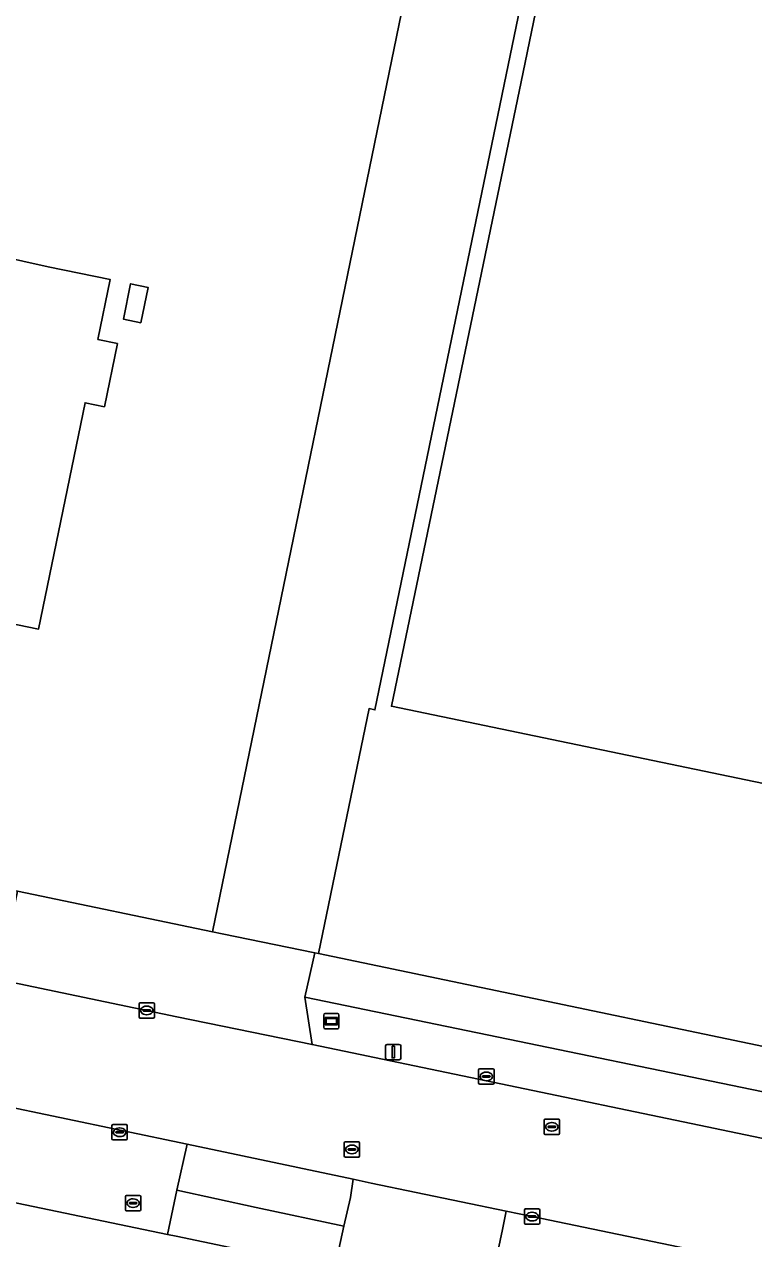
# Model space of a CAD drawing. Extents: x 157692 to 159674, y 381452 to 383291.
# Drawn here: x 158068.3 to 158115.7, y 382424.7 to 382503.7 of the extents above; entities that cross this region are included whole.
import ezdxf

# ---------------------------------------------------------------- set-up
doc = ezdxf.new("R2010")
doc.units = 0
for name, color, linetype in [('IMGEO_Berm_groen', 7, 'Continuous'), ('IMGEO_Brandkraan', 7, 'Continuous'), ('IMGEO_Erf', 7, 'Continuous'), ('IMGEO_Hek', 7, 'Continuous'), ('IMGEO_Informatiebord', 7, 'Continuous'), ('IMGEO_Kolk', 7, 'Continuous'), ('IMGEO_Lichtmast', 7, 'Continuous'), ('IMGEO_Pand', 7, 'Continuous'), ('IMGEO_Rijbaan_lokaal_gesloten', 7, 'Continuous'), ('IMGEO_Rioolput', 7, 'Continuous'), ('IMGEO_Voetpad_open', 7, 'Continuous')]:
    doc.layers.add(name, color=color, linetype=linetype)

msp = doc.modelspace()

# ---------------------------------------------------------------- linework, layer by layer
at = {"layer": 'IMGEO_Berm_groen'}
for points in [[(158086.511, 382440.454), (158086.979, 382437.368), (158124.432, 382429.574), (158127.046, 382432.081), (158126.829, 382432.126)], [(158089.662, 382428.607), (158078.842, 382430.882), (158078.181, 382427.887), (158083.338, 382426.776), (158089.055, 382425.557), (158089.473, 382427.428)], [(158101.289, 382426.178), (158099.601, 382426.522), (158099.363, 382425.332), (158098.977, 382423.502), (158151.765, 382412.52), (158152.12, 382414.397), (158152.354, 382415.556), (158151.613, 382415.722)]]:
    msp.add_lwpolyline(points, close=True, dxfattribs=at)
at = {"layer": 'IMGEO_Brandkraan'}
for p, q in [((158074.832, 382426.627), (158074.832, 382427.479)), ((158074.907, 382427.553), (158075.759, 382427.553)), ((158075.32, 382427.333), (158075.345, 382427.333)), ((158075.833, 382427.479), (158075.833, 382426.627)), ((158075.759, 382426.553), (158074.907, 382426.553)), ((158075.091, 382427.047), (158075.091, 382427.059)), ((158075.529, 382427.01), (158075.131, 382427.01)), ((158075.134, 382427.096), (158075.532, 382427.096)), ((158075.343, 382426.773), (158075.318, 382426.773)), ((158075.575, 382427.059), (158075.575, 382427.047))]:
    msp.add_line(p, q, dxfattribs=at)
for points in [[(158074.832, 382426.627), (158074.832, 382427.479)], [(158074.907, 382427.553), (158075.759, 382427.553)], [(158075.833, 382427.479), (158075.833, 382426.627)], [(158075.759, 382426.553), (158074.907, 382426.553)]]:
    msp.add_lwpolyline(points, dxfattribs=at)
for centre, radius, start, end in [((158074.909, 382427.477), 0.0765, 91.55205, 178.44795), ((158074.909, 382427.477), 0.0765, 91.55205, 178.44795), ((158075.757, 382427.477), 0.0765, 1.55205, 88.44795), ((158075.757, 382427.477), 0.0765, 1.55205, 88.44795), ((158074.909, 382426.629), 0.0765, 181.55205, 268.44795), ((158074.909, 382426.629), 0.0765, 181.55205, 268.44795), ((158075.131, 382427.056), 0.0403, 85.87752, 175.75265), ((158075.128, 382427.046), 0.0366, 178.93798, 274.71019), ((158075.532, 382427.053), 0.043, 264.86636, 352.45326), ((158075.536, 382427.058), 0.0386, 1.73085, 96.63898), ((158075.757, 382426.629), 0.0765, 271.55205, 358.44795), ((158075.757, 382426.629), 0.0765, 271.55205, 358.44795)]:
    msp.add_arc(centre, radius, start, end, dxfattribs=at)
for centre, major_axis, ratio, start_param, end_param in [((158075.319, 382427.053), (-0.387, 0.002), 0.722429, 4.712389, 7.853982), ((158075.344, 382427.053), (-0.39, 0.002), 0.717154, 1.570796, 4.712389)]:
    msp.add_ellipse(centre, major_axis=major_axis, ratio=ratio, start_param=start_param, end_param=end_param, dxfattribs=at)
at = {"layer": 'IMGEO_Erf'}
for points in [[(157949.375, 382471.899), (157962.408, 382469.243), (157983.675, 382464.897), (157990.825, 382463.353), (158067.815, 382447.347), (158080.497, 382444.71), (158093.745, 382509.17), (158093.511, 382509.23), (158098.878, 382535.728), (158096.434, 382536.231), (158098.255, 382545.431)], [(158119.069, 382453.782), (158092.145, 382459.376), (158100.579, 382500), (158108.636, 382538.947), (158107.619, 382539.156), (158091.069, 382459.143), (158090.686, 382459.227), (158087.394, 382443.294), (158127.462, 382434.925), (158132.761, 382433.858), (158141.563, 382432.117), (158152.955, 382486.91), (158153.728, 382486.754), (158155.681, 382495.871), (158140.358, 382499.066)], [(158066.483, 382488.706), (158069.816, 382487.967), (158073.851, 382487.136), (158073.049, 382483.24), (158074.318, 382482.978), (158073.47, 382478.86), (158072.213, 382479.119), (158069.182, 382464.398), (158043.015, 382469.786)], [(158231.062, 382393.167), (158174.077, 382405.088), (158165.943, 382406.783), (158165.916, 382406.638), (158098.35, 382420.696), (158088.43, 382422.76), (158085.574, 382423.354), (158078.129, 382424.902), (158077.572, 382425.007), (158065.161, 382427.595), (158058.992, 382428.951), (158054.275, 382429.938), (158012.465, 382438.532), (158001.009, 382441.027), (158000.787, 382441.076), (157988.842, 382443.59), (157986.736, 382444.021), (157974.409, 382446.576), (157973.889, 382446.684), (157943.373, 382452.995), (157937.598, 382453.771), (157930.489, 382454.61)]]:
    msp.add_lwpolyline(points, dxfattribs=at)
msp.add_lwpolyline([(158076.31, 382486.63), (158075.836, 382484.329), (158074.7, 382484.563), (158075.174, 382486.864)], close=True, dxfattribs=at)
at = {"layer": 'IMGEO_Hek'}
for points in [[(158077.572, 382425.007), (158065.161, 382427.595)], [(158078.129, 382424.902), (158077.572, 382425.007)]]:
    msp.add_lwpolyline(points, dxfattribs=at)
at = {"layer": 'IMGEO_Informatiebord'}
for p, q in [((158087.736, 382438.493), (158087.736, 382439.293)), ((158087.736, 382439.293), (158087.736, 382438.493)), ((158087.836, 382439.393), (158088.626, 382439.393)), ((158088.626, 382439.393), (158087.836, 382439.393)), ((158088.726, 382439.293), (158088.726, 382438.493)), ((158088.726, 382438.493), (158088.726, 382439.293)), ((158088.626, 382438.393), (158087.836, 382438.393)), ((158087.836, 382438.393), (158088.626, 382438.393))]:
    msp.add_line(p, q, dxfattribs=at)
for points in [[(158087.837, 382439.125), (158088.625, 382439.125), (158088.625, 382438.661), (158087.837, 382438.661), (158087.837, 382439.125)], [(158087.902, 382439.06), (158087.902, 382438.726), (158088.56, 382438.726), (158088.56, 382439.06), (158087.902, 382439.06)]]:
    msp.add_lwpolyline(points, dxfattribs=at)
for centre, start, end in [((158087.836, 382439.293), 90, 180), ((158087.836, 382439.293), 90, 180), ((158088.626, 382439.293), 0, 90), ((158088.626, 382439.293), 360, 90), ((158087.836, 382438.493), 180, 270), ((158087.836, 382438.493), 180, 270), ((158088.626, 382438.493), 270, 0), ((158088.626, 382438.493), 270, 0)]:
    msp.add_arc(centre, 0.1, start, end, dxfattribs=at)
at = {"layer": 'IMGEO_Kolk'}
for p, q in [((158075.72, 382439.163), (158075.72, 382440.015)), ((158075.795, 382440.089), (158076.647, 382440.089)), ((158076.208, 382439.869), (158076.233, 382439.869)), ((158076.721, 382440.015), (158076.721, 382439.163)), ((158076.647, 382439.089), (158075.795, 382439.089)), ((158075.979, 382439.583), (158075.979, 382439.595)), ((158076.417, 382439.546), (158076.019, 382439.546)), ((158076.022, 382439.632), (158076.42, 382439.632)), ((158076.231, 382439.309), (158076.206, 382439.309)), ((158076.463, 382439.595), (158076.463, 382439.583)), ((158097.889, 382435.797), (158098.741, 382435.797)), ((158097.814, 382434.871), (158097.814, 382435.723)), ((158098.073, 382435.291), (158098.073, 382435.303)), ((158098.511, 382435.254), (158098.113, 382435.254)), ((158098.116, 382435.34), (158098.514, 382435.34)), ((158098.325, 382435.017), (158098.3, 382435.017)), ((158098.302, 382435.577), (158098.327, 382435.577)), ((158098.557, 382435.303), (158098.557, 382435.291)), ((158098.815, 382435.723), (158098.815, 382434.871)), ((158098.741, 382434.797), (158097.889, 382434.797)), ((158073.956, 382431.238), (158073.956, 382432.09)), ((158074.031, 382432.164), (158074.883, 382432.164)), ((158074.444, 382431.944), (158074.469, 382431.944)), ((158074.957, 382432.09), (158074.957, 382431.238)), ((158074.883, 382431.164), (158074.031, 382431.164)), ((158074.215, 382431.658), (158074.215, 382431.67)), ((158074.653, 382431.621), (158074.255, 382431.621)), ((158074.258, 382431.707), (158074.656, 382431.707)), ((158074.467, 382431.384), (158074.442, 382431.384)), ((158074.699, 382431.67), (158074.699, 382431.658)), ((158100.791, 382425.751), (158100.791, 382426.603)), ((158100.866, 382426.677), (158101.718, 382426.677)), ((158101.279, 382426.457), (158101.304, 382426.457)), ((158101.792, 382426.603), (158101.792, 382425.751)), ((158101.718, 382425.677), (158100.866, 382425.677)), ((158101.05, 382426.171), (158101.05, 382426.183)), ((158101.488, 382426.134), (158101.09, 382426.134)), ((158101.093, 382426.22), (158101.491, 382426.22)), ((158101.302, 382425.897), (158101.277, 382425.897)), ((158101.534, 382426.183), (158101.534, 382426.171))]:
    msp.add_line(p, q, dxfattribs=at)
for points in [[(158075.72, 382439.163), (158075.72, 382440.015)], [(158075.795, 382440.089), (158076.647, 382440.089)], [(158076.721, 382440.015), (158076.721, 382439.163)], [(158076.647, 382439.089), (158075.795, 382439.089)], [(158097.889, 382435.797), (158098.741, 382435.797)], [(158097.814, 382434.871), (158097.814, 382435.723)], [(158098.815, 382435.723), (158098.815, 382434.871)], [(158098.741, 382434.797), (158097.889, 382434.797)], [(158073.956, 382431.238), (158073.956, 382432.09)], [(158074.031, 382432.164), (158074.883, 382432.164)], [(158074.957, 382432.09), (158074.957, 382431.238)], [(158074.883, 382431.164), (158074.031, 382431.164)], [(158100.791, 382425.751), (158100.791, 382426.603)], [(158100.866, 382426.677), (158101.718, 382426.677)], [(158101.792, 382426.603), (158101.792, 382425.751)], [(158101.718, 382425.677), (158100.866, 382425.677)]]:
    msp.add_lwpolyline(points, dxfattribs=at)
for centre, radius, start, end in [((158075.797, 382440.013), 0.0765, 91.55205, 178.44795), ((158075.797, 382440.013), 0.0765, 91.55205, 178.44795), ((158076.645, 382440.013), 0.0765, 1.55205, 88.44795), ((158076.645, 382440.013), 0.0765, 1.55205, 88.44795), ((158075.797, 382439.165), 0.0765, 181.55205, 268.44795), ((158075.797, 382439.165), 0.0765, 181.55205, 268.44795), ((158076.019, 382439.592), 0.0403, 85.87752, 175.75265), ((158076.016, 382439.582), 0.0366, 178.93798, 274.71019), ((158076.42, 382439.589), 0.043, 264.86636, 352.45326), ((158076.424, 382439.594), 0.0386, 1.73085, 96.63898), ((158076.645, 382439.165), 0.0765, 271.55205, 358.44795), ((158076.645, 382439.165), 0.0765, 271.55205, 358.44795), ((158097.891, 382435.721), 0.0765, 91.55205, 178.44795), ((158097.891, 382435.721), 0.0765, 91.55205, 178.44795), ((158098.739, 382435.721), 0.0765, 1.55205, 88.44795), ((158098.739, 382435.721), 0.0765, 1.55205, 88.44795), ((158098.113, 382435.3), 0.0403, 85.87752, 175.75265), ((158098.11, 382435.29), 0.0366, 178.93798, 274.71019), ((158098.514, 382435.297), 0.043, 264.86636, 352.45326), ((158098.518, 382435.302), 0.0386, 1.73085, 96.63898), ((158097.891, 382434.873), 0.0765, 181.55205, 268.44795), ((158097.891, 382434.873), 0.0765, 181.55205, 268.44795), ((158098.739, 382434.873), 0.0765, 271.55205, 358.44795), ((158098.739, 382434.873), 0.0765, 271.55205, 358.44795), ((158074.033, 382432.088), 0.0765, 91.55205, 178.44795), ((158074.033, 382432.088), 0.0765, 91.55205, 178.44795), ((158074.881, 382432.088), 0.0765, 1.55205, 88.44795), ((158074.881, 382432.088), 0.0765, 1.55205, 88.44795), ((158074.033, 382431.24), 0.0765, 181.55205, 268.44795), ((158074.033, 382431.24), 0.0765, 181.55205, 268.44795), ((158074.255, 382431.667), 0.0403, 85.87752, 175.75265), ((158074.252, 382431.657), 0.0366, 178.93798, 274.71019), ((158074.656, 382431.664), 0.043, 264.86636, 352.45326), ((158074.66, 382431.669), 0.0386, 1.73085, 96.63898), ((158074.881, 382431.24), 0.0765, 271.55205, 358.44795), ((158074.881, 382431.24), 0.0765, 271.55205, 358.44795), ((158100.868, 382426.601), 0.0765, 91.55205, 178.44795), ((158100.868, 382426.601), 0.0765, 91.55205, 178.44795), ((158101.716, 382426.601), 0.0765, 1.55205, 88.44795), ((158101.716, 382426.601), 0.0765, 1.55205, 88.44795), ((158100.868, 382425.753), 0.0765, 181.55205, 268.44795), ((158100.868, 382425.753), 0.0765, 181.55205, 268.44795), ((158101.09, 382426.18), 0.0403, 85.87752, 175.75265), ((158101.087, 382426.17), 0.0366, 178.93798, 274.71019), ((158101.491, 382426.177), 0.043, 264.86636, 352.45326), ((158101.495, 382426.182), 0.0386, 1.73085, 96.63898), ((158101.716, 382425.753), 0.0765, 271.55205, 358.44795), ((158101.716, 382425.753), 0.0765, 271.55205, 358.44795)]:
    msp.add_arc(centre, radius, start, end, dxfattribs=at)
for centre, major_axis, ratio, start_param, end_param in [((158076.207, 382439.589), (-0.387, 0.002), 0.722429, 4.712389, 7.853982), ((158076.232, 382439.589), (-0.39, 0.002), 0.717154, 1.570796, 4.712389), ((158098.301, 382435.297), (-0.387, 0.002), 0.722429, 4.712389, 7.853982), ((158098.326, 382435.297), (-0.39, 0.002), 0.717154, 1.570796, 4.712389), ((158074.443, 382431.664), (-0.387, 0.002), 0.722429, 4.712389, 7.853982), ((158074.468, 382431.664), (-0.39, 0.002), 0.717154, 1.570796, 4.712389), ((158101.278, 382426.177), (-0.387, 0.002), 0.722429, 4.712389, 7.853982), ((158101.303, 382426.177), (-0.39, 0.002), 0.717154, 1.570796, 4.712389)]:
    msp.add_ellipse(centre, major_axis=major_axis, ratio=ratio, start_param=start_param, end_param=end_param, dxfattribs=at)
at = {"layer": 'IMGEO_Lichtmast'}
for p, q in [((158091.861, 382437.38), (158092.651, 382437.38)), ((158092.651, 382437.38), (158091.861, 382437.38)), ((158091.761, 382436.48), (158091.761, 382437.28)), ((158091.761, 382437.28), (158091.761, 382436.48)), ((158092.751, 382437.28), (158092.751, 382436.48)), ((158092.751, 382436.48), (158092.751, 382437.28)), ((158092.651, 382436.38), (158091.861, 382436.38)), ((158091.861, 382436.38), (158092.651, 382436.38))]:
    msp.add_line(p, q, dxfattribs=at)
msp.add_lwpolyline([(158092.181, 382437.255), (158092.331, 382437.255), (158092.331, 382436.505), (158092.181, 382436.505), (158092.181, 382437.255)], dxfattribs=at)
for centre, start, end in [((158091.861, 382437.28), 90, 180), ((158091.861, 382437.28), 90, 180), ((158092.651, 382437.28), 0, 90), ((158092.651, 382437.28), 360, 90), ((158091.861, 382436.48), 180, 270), ((158091.861, 382436.48), 180, 270), ((158092.651, 382436.48), 270, 0), ((158092.651, 382436.48), 270, 0)]:
    msp.add_arc(centre, 0.1, start, end, dxfattribs=at)
at = {"layer": 'IMGEO_Pand'}
for points in [[(158117.287, 382592.519), (158114.92, 382580.993), (158109.759, 382555.857), (158112.011, 382555.395), (158109.415, 382542.743), (158107.583, 382543.119), (158106.81, 382539.322), (158107.619, 382539.156), (158108.636, 382538.947), (158100.579, 382500), (158092.145, 382459.376), (158119.069, 382453.782)], [(158043.015, 382469.786), (158069.182, 382464.398), (158072.213, 382479.119), (158073.47, 382478.86), (158074.318, 382482.978), (158073.049, 382483.24), (158073.851, 382487.136), (158069.816, 382487.967), (158066.483, 382488.706)]]:
    msp.add_lwpolyline(points, dxfattribs=at)
msp.add_lwpolyline([(158075.836, 382484.329), (158076.31, 382486.63), (158075.174, 382486.864), (158074.7, 382484.563)], close=True, dxfattribs=at)
at = {"layer": 'IMGEO_Rijbaan_lokaal_gesloten'}
for points in [[(158098.255, 382545.431), (158096.434, 382536.231), (158098.878, 382535.728), (158093.511, 382509.23), (158093.745, 382509.17), (158080.497, 382444.71), (158081.136, 382444.577), (158087.152, 382443.345), (158087.394, 382443.294), (158090.686, 382459.227), (158091.069, 382459.143), (158107.619, 382539.156), (158106.81, 382539.322), (158107.583, 382543.119), (158109.415, 382542.743), (158112.011, 382555.395), (158109.759, 382555.857), (158114.92, 382580.993), (158079.066, 382588.364)], [(158188.404, 382416.218), (158182.629, 382417.427), (158167.826, 382420.525), (158166.796, 382420.742), (158162.268, 382421.698), (158155.879, 382423.054), (158137.035, 382426.98), (158133.353, 382427.729), (158124.432, 382429.574), (158086.979, 382437.368), (158078.181, 382439.179), (158066.043, 382441.715), (158054.243, 382444.18), (158033.234, 382448.567), (158010.234, 382453.338), (158000, 382455.463), (157995.629, 382456.37), (157989.227, 382457.699), (157975.988, 382460.412), (157971.128, 382461.408), (157957.774, 382464.197)], [(157944.15, 382458.782), (157951.576, 382457.292), (157953.126, 382456.965), (157969.253, 382453.623), (157975.051, 382452.419), (157989.992, 382449.317), (157991.164, 382449.068), (158000, 382447.247), (158001.425, 382446.953), (158008.372, 382445.522), (158013.738, 382444.405), (158031.371, 382440.735), (158052.374, 382436.406), (158055.085, 382435.83), (158060.955, 382434.611), (158066.396, 382433.485), (158078.842, 382430.882), (158089.662, 382428.607), (158090.821, 382428.363), (158099.601, 382426.522), (158101.289, 382426.178), (158151.613, 382415.722)]]:
    msp.add_lwpolyline(points, dxfattribs=at)
at = {"layer": 'IMGEO_Rioolput'}
for p, q in [((158102.077, 382431.592), (158102.077, 382432.444)), ((158102.152, 382432.518), (158103.004, 382432.518)), ((158102.336, 382432.012), (158102.336, 382432.024)), ((158102.774, 382431.975), (158102.376, 382431.975)), ((158102.379, 382432.061), (158102.777, 382432.061)), ((158102.565, 382432.298), (158102.59, 382432.298)), ((158102.82, 382432.024), (158102.82, 382432.012)), ((158103.078, 382432.444), (158103.078, 382431.592)), ((158103.004, 382431.518), (158102.152, 382431.518)), ((158102.588, 382431.738), (158102.563, 382431.738)), ((158089.069, 382430.123), (158089.069, 382430.975)), ((158089.144, 382431.049), (158089.996, 382431.049)), ((158089.328, 382430.543), (158089.328, 382430.555)), ((158089.766, 382430.506), (158089.368, 382430.506)), ((158089.371, 382430.592), (158089.769, 382430.592)), ((158089.58, 382430.269), (158089.555, 382430.269)), ((158089.557, 382430.829), (158089.582, 382430.829)), ((158089.812, 382430.555), (158089.812, 382430.543)), ((158090.07, 382430.975), (158090.07, 382430.123)), ((158089.996, 382430.049), (158089.144, 382430.049))]:
    msp.add_line(p, q, dxfattribs=at)
for points in [[(158102.077, 382431.592), (158102.077, 382432.444)], [(158102.152, 382432.518), (158103.004, 382432.518)], [(158103.078, 382432.444), (158103.078, 382431.592)], [(158103.004, 382431.518), (158102.152, 382431.518)], [(158089.069, 382430.123), (158089.069, 382430.975)], [(158089.144, 382431.049), (158089.996, 382431.049)], [(158090.07, 382430.975), (158090.07, 382430.123)], [(158089.996, 382430.049), (158089.144, 382430.049)]]:
    msp.add_lwpolyline(points, dxfattribs=at)
for centre, radius, start, end in [((158102.154, 382432.442), 0.0765, 91.55205, 178.44795), ((158102.154, 382432.442), 0.0765, 91.55205, 178.44795), ((158102.376, 382432.021), 0.0403, 85.87752, 175.75265), ((158102.373, 382432.011), 0.0366, 178.93798, 274.71019), ((158102.777, 382432.018), 0.043, 264.86636, 352.45326), ((158102.781, 382432.023), 0.0386, 1.73085, 96.63898), ((158103.002, 382432.442), 0.0765, 1.55205, 88.44795), ((158103.002, 382432.442), 0.0765, 1.55205, 88.44795), ((158102.154, 382431.594), 0.0765, 181.55205, 268.44795), ((158102.154, 382431.594), 0.0765, 181.55205, 268.44795), ((158103.002, 382431.594), 0.0765, 271.55205, 358.44795), ((158103.002, 382431.594), 0.0765, 271.55205, 358.44795), ((158089.146, 382430.973), 0.0765, 91.55205, 178.44795), ((158089.146, 382430.973), 0.0765, 91.55205, 178.44795), ((158089.368, 382430.552), 0.0403, 85.87752, 175.75265), ((158089.365, 382430.542), 0.0366, 178.93798, 274.71019), ((158089.769, 382430.549), 0.043, 264.86636, 352.45326), ((158089.773, 382430.554), 0.0386, 1.73085, 96.63898), ((158089.994, 382430.973), 0.0765, 1.55205, 88.44795), ((158089.994, 382430.973), 0.0765, 1.55205, 88.44795), ((158089.146, 382430.125), 0.0765, 181.55205, 268.44795), ((158089.146, 382430.125), 0.0765, 181.55205, 268.44795), ((158089.994, 382430.125), 0.0765, 271.55205, 358.44795), ((158089.994, 382430.125), 0.0765, 271.55205, 358.44795)]:
    msp.add_arc(centre, radius, start, end, dxfattribs=at)
for centre, major_axis, ratio, start_param, end_param in [((158102.564, 382432.018), (-0.387, 0.002), 0.722429, 4.712389, 7.853982), ((158102.589, 382432.018), (-0.39, 0.002), 0.717154, 1.570796, 4.712389), ((158089.556, 382430.549), (-0.387, 0.002), 0.722429, 4.712389, 7.853982), ((158089.581, 382430.549), (-0.39, 0.002), 0.717154, 1.570796, 4.712389)]:
    msp.add_ellipse(centre, major_axis=major_axis, ratio=ratio, start_param=start_param, end_param=end_param, dxfattribs=at)
at = {"layer": 'IMGEO_Voetpad_open'}
for points in [[(158087.152, 382443.345), (158081.136, 382444.577), (158080.497, 382444.71), (158067.815, 382447.347), (158067.232, 382444.512), (158066.043, 382441.715), (158078.181, 382439.179), (158086.979, 382437.368), (158086.511, 382440.454)], [(158087.394, 382443.294), (158087.152, 382443.345), (158086.511, 382440.454), (158126.829, 382432.126), (158127.462, 382434.925)], [(158078.842, 382430.882), (158066.396, 382433.485), (158065.77, 382430.464), (158065.161, 382427.595), (158077.572, 382425.007), (158078.181, 382427.887)], [(158089.662, 382428.607), (158089.473, 382427.428), (158089.055, 382425.557), (158088.43, 382422.76), (158098.35, 382420.696), (158098.977, 382423.502), (158099.363, 382425.332), (158099.601, 382426.522), (158090.821, 382428.363)], [(158085.574, 382423.354), (158088.43, 382422.76), (158089.055, 382425.557), (158083.338, 382426.776), (158078.181, 382427.887), (158077.572, 382425.007), (158078.129, 382424.902)]]:
    msp.add_lwpolyline(points, close=True, dxfattribs=at)

doc.saveas('drawing.dxf')
